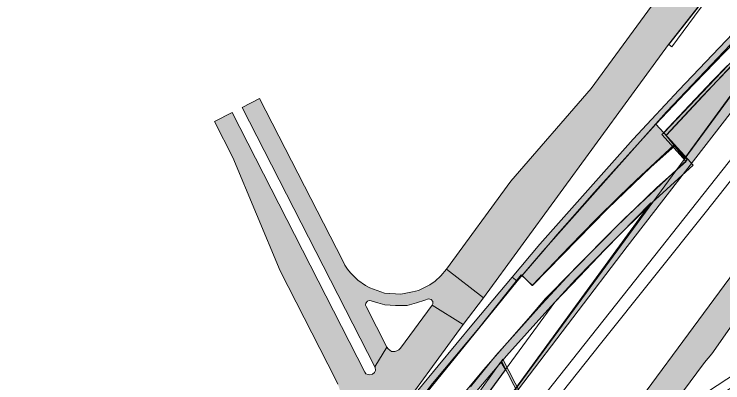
# Model space of a CAD drawing. Extents: x 2356431 to 2371438, y 6972864 to 6982525.
# Drawn here: x 2357981.06 to 2358020.19, y 6974369.27 to 6974389.6 of the extents above; entities that cross this region are included whole.
import ezdxf

# ---------------------------------------------------------------- set-up
doc = ezdxf.new("R2010")
doc.units = 0
doc.header["$LTSCALE"] = 5.6
for name, color, linetype, lineweight in [('10', 7, 'Continuous', 13), ('12', 7, 'Continuous', 13), ('13', 7, 'Continuous', 13), ('14', 7, 'Continuous', 13), ('9', 7, 'Continuous', 13)]:
    doc.layers.add(name, color=color, linetype=linetype, lineweight=lineweight)

msp = doc.modelspace()

# ---------------------------------------------------------------- hatches: boundary and pattern name
at = {"layer": '10'}
msp.add_hatch(color=256, dxfattribs=at).paths.add_polyline_path([(2358017.053, 6974382.917), (2358019.876, 6974385.929), (2358020.954, 6974387.057), (2358021.866, 6974387.983), (2358022.754, 6974388.896), (2358023.852, 6974390.018), (2358025.146, 6974391.314), (2358018.075, 6974381.646)])
at = {"layer": '12'}
for points in [[(2358008.564, 6974375.099), (2358010.088, 6974376.922), (2358012.881, 6974380.066), (2358015.234, 6974382.711), (2358016.258, 6974383.789), (2358017.766, 6974385.406), (2358020.736, 6974388.529), (2358023.257, 6974391.037), (2358025.518, 6974393.312), (2358028.051, 6974395.721), (2358031.806, 6974399.254), (2358035.77, 6974402.78), (2358037.304, 6974404.079), (2358041.122, 6974407.302), (2358043.52, 6974409.208), (2358044.911, 6974410.236), (2358045.145, 6974409.914), (2358041.767, 6974407.428), (2358037.953, 6974404.154), (2358033.196, 6974400.031), (2358029.934, 6974397.021), (2358025.343, 6974392.689), (2358020.617, 6974387.93), (2358017.086, 6974384.213), (2358010.245, 6974376.525), (2358008.836, 6974374.876)], [(2358017.058, 6974382.933), (2358019.027, 6974385.038), (2358020.903, 6974386.993), (2358021.136, 6974387.241), (2358022.788, 6974388.927), (2358022.988, 6974389.132), (2358023.861, 6974390.01), (2358024.577, 6974390.714), (2358027.167, 6974393.268), (2358027.509, 6974393.598), (2358029.56, 6974395.542), (2358031.368, 6974397.276), (2358033.809, 6974399.457), (2358036.113, 6974401.43), (2358038.719, 6974403.762), (2358041.789, 6974406.319), (2358043.738, 6974407.977), (2358045.596, 6974409.287), (2358045.494, 6974409.397), (2358041.952, 6974406.759), (2358041.006, 6974405.911), (2358040.169, 6974405.225), (2358037.66, 6974403.075), (2358033.889, 6974399.784), (2358030.558, 6974396.778), (2358027.018, 6974393.367), (2358026.858, 6974393.199), (2358026.005, 6974392.382), (2358024.701, 6974391.095), (2358023.651, 6974390.05), (2358023.36, 6974389.752), (2358022.149, 6974388.53), (2358021.257, 6974387.622), (2358020.441, 6974386.773), (2358019.625, 6974385.925), (2358018.357, 6974384.578), (2358016.922, 6974383.053)], [(2357987.477, 6974343.222), (2357989.956, 6974346.626), (2357992.623, 6974350.251), (2357997.955, 6974357.502), (2358002.553, 6974363.745), (2358005.024, 6974366.945), (2358006.402, 6974368.591), (2358008.238, 6974370.763), (2358010.523, 6974373.294), (2358012.062, 6974374.974), (2358013.971, 6974376.922), (2358016.275, 6974379.195), (2358018.549, 6974381.275), (2358018.257, 6974381.609), (2358016.928, 6974383.055), (2358016.824, 6974382.958), (2358018.164, 6974381.476), (2358016.544, 6974380.031), (2358014.239, 6974377.811), (2358012.055, 6974375.6), (2358010.187, 6974373.612), (2358007.657, 6974370.773), (2358006.25, 6974369.049), (2358001.108, 6974362.557), (2357992.838, 6974351.28), (2357987.075, 6974343.461)], [(2357985.457, 6974344.705), (2357987.953, 6974348.098), (2357990.62, 6974351.725), (2357995.953, 6974358.976), (2357998.618, 6974362.6), (2358000.546, 6974365.223), (2358002.233, 6974367.481), (2358004.467, 6974370.207), (2358006.424, 6974372.564), (2358008.564, 6974375.099), (2358008.836, 6974374.876), (2358003.602, 6974368.429), (2358001.833, 6974366.211), (2357985.823, 6974344.447)], [(2358009.063, 6974368.607), (2358008.049, 6974370.573), (2358007.96, 6974370.452), (2358008.991, 6974368.456)], [(2357999.182, 6974358.511), (2358003.28, 6974364.095), (2358006.403, 6974368.295), (2358007.935, 6974370.432), (2358008.197, 6974369.986), (2357999.408, 6974358.005)]]:
    msp.add_hatch(color=256, dxfattribs=at).paths.add_polyline_path(points)
at = {"layer": '13'}
msp.add_hatch(color=256, dxfattribs=at).paths.add_polyline_path([(2358016.483, 6974383.535), (2358013.092, 6974379.76), (2358011.888, 6974378.403), (2358011.04, 6974377.44), (2358010.247, 6974376.513), (2358009.101, 6974375.188), (2358009.671, 6974374.635), (2358011.735, 6974376.795), (2358013.179, 6974378.27), (2358014.488, 6974379.553), (2358015.411, 6974380.448), (2358017.518, 6974382.405), (2358016.926, 6974383.056)])
at = {"layer": '14'}
msp.add_hatch(color=256, dxfattribs=at).paths.add_polyline_path([(2358023.938, 6974388.436), (2358021.982, 6974386.91), (2358008.94, 6974369.199), (2358008.818, 6974369.03), (2358004.631, 6974363.325), (2358008.905, 6974368.915), (2358014.907, 6974376.778)])
at = {"layer": '9'}
for points in [[(2358022.451, 6974398.52), (2358012.915, 6974385.504), (2358008.487, 6974380.383), (2358004.926, 6974375.532), (2358006.968, 6974373.96), (2358017.195, 6974387.93), (2358024.344, 6974397.045), (2358023.638, 6974397.597)], [(2357994.613, 6974384.949), (2357999.201, 6974375.988), (2357999.326, 6974375.761), (2357999.459, 6974375.535), (2357999.631, 6974375.332), (2358000.037, 6974374.937), (2358000.455, 6974374.639), (2358000.694, 6974374.504), (2358001.514, 6974374.219), (2358002.407, 6974374.149), (2358003.057, 6974374.278), (2358003.38, 6974374.364), (2358003.724, 6974374.521), (2358004.007, 6974374.677), (2358004.3, 6974374.878), (2358004.617, 6974375.163), (2358004.926, 6974375.532), (2358006.968, 6974373.96), (2358005.856, 6974372.482), (2358004.138, 6974373.544), (2358004.182, 6974373.623), (2358004.178, 6974373.743), (2358004.094, 6974373.861), (2358003.934, 6974373.902), (2358003.73, 6974373.821), (2358003.271, 6974373.676), (2358002.752, 6974373.53), (2358002.111, 6974373.537), (2358001.53, 6974373.573), (2358001.131, 6974373.67), (2358000.768, 6974373.789), (2358000.656, 6974373.803), (2358000.565, 6974373.779), (2358000.474, 6974373.658), (2358000.465, 6974373.552), (2358000.487, 6974373.477), (2358001.637, 6974371.233), (2358000.979, 6974370.148), (2357993.652, 6974384.457)], [(2358004.138, 6974373.544), (2358005.856, 6974372.482), (2358003.159, 6974368.805), (2358003.103, 6974368.725), (2358003.069, 6974368.614), (2358003.074, 6974368.506), (2358001.152, 6974366.046), (2358001.018, 6974366.171), (2358000.908, 6974366.216), (2358000.802, 6974366.231), (2358000.709, 6974366.225), (2358000.632, 6974366.203), (2358000.572, 6974366.176), (2358000.523, 6974366.145), (2358000.472, 6974366.102), (2358000.426, 6974366.048), (2357999.077, 6974367.088), (2357999.158, 6974367.467), (2357999.181, 6974368.02), (2357999.135, 6974368.6), (2357998.932, 6974369.185), (2357998.815, 6974369.437), (2357995.739, 6974375.444), (2357993.142, 6974381.7), (2357992.129, 6974383.678), (2357993.091, 6974384.17), (2358000.42, 6974369.857), (2358000.486, 6974369.765), (2358000.607, 6974369.717), (2358000.688, 6974369.711), (2358000.841, 6974369.737), (2358000.949, 6974369.834), (2358001.014, 6974369.95), (2358000.996, 6974370.127), (2358000.979, 6974370.148), (2358001.637, 6974371.233), (2358001.703, 6974371.139), (2358001.893, 6974370.995), (2358002.075, 6974370.988), (2358002.182, 6974371.038), (2358002.294, 6974371.081), (2358002.399, 6974371.173)], [(2358011.398, 6974362.622), (2358022.863, 6974378.147), (2358026.969, 6974381.515), (2358028.187, 6974382.666), (2358024.217, 6974377.267), (2358023.011, 6974375.633), (2358020.97, 6974372.837), (2358019.589, 6974370.871), (2358019.179, 6974370.392), (2358016.384, 6974366.615), (2358014.095, 6974364.896), (2358012.813, 6974363.815), (2358012.017, 6974363.186)]]:
    msp.add_hatch(color=256, dxfattribs=at).paths.add_polyline_path(points)

# ---------------------------------------------------------------- linework, layer by layer
at = {"layer": '10'}
for points in [[(2358025.263, 6974397.875), (2358018.944, 6974389.916), (2358017.376, 6974387.805), (2358017.203, 6974387.936), (2358020.075, 6974391.59), (2358024.383, 6974397.096)], [(2357980.794, 6974334.845), (2357984, 6974339.231), (2357988.489, 6974345.359), (2357994.319, 6974353.309), (2358001.108, 6974362.557), (2358002.044, 6974363.805), (2358003.396, 6974365.609), (2358005.514, 6974368.238), (2358006.97, 6974369.985), (2358009.467, 6974372.823), (2358010.397, 6974373.915), (2358014.761, 6974378.336), (2358018.223, 6974381.557), (2358017.551, 6974382.36), (2358016.223, 6974381.153), (2358013.813, 6974378.865), (2358009.672, 6974374.626), (2358009.047, 6974375.228), (2358006.723, 6974372.288), (2358004.156, 6974369.228), (2358001.833, 6974366.211), (2357977.73, 6974333.439)]]:
    msp.add_lwpolyline(points, dxfattribs=at)
for points in [[(2358017.053, 6974382.917), (2358019.876, 6974385.929), (2358020.954, 6974387.057), (2358021.866, 6974387.983), (2358022.754, 6974388.896), (2358023.852, 6974390.018), (2358025.146, 6974391.314), (2358018.075, 6974381.646)], [(2358010.915, 6974373.717), (2358012.268, 6974375.13), (2358013.679, 6974376.599), (2358016.224, 6974379.189), (2358007.461, 6974367.185), (2358000.024, 6974357.06), (2357895.642, 6974214.803), (2357894.37, 6974215.806), (2357900.231, 6974223.779), (2357912.964, 6974241.147), (2357920.525, 6974252.361), (2357946.84, 6974288.246), (2357953.979, 6974298.419), (2357959.607, 6974307.178), (2357960.598, 6974306.665), (2357961.331, 6974306.146)]]:
    msp.add_lwpolyline(points, close=True, dxfattribs=at)
at = {"layer": '12'}
for points in [[(2358020.617, 6974387.93), (2358017.086, 6974384.213), (2358010.245, 6974376.525), (2358008.836, 6974374.876), (2358008.564, 6974375.099), (2358010.088, 6974376.922), (2358012.881, 6974380.066), (2358015.234, 6974382.711), (2358016.258, 6974383.789), (2358017.766, 6974385.406), (2358020.736, 6974388.529)], [(2358020.441, 6974386.773), (2358019.625, 6974385.925), (2358018.357, 6974384.578), (2358016.922, 6974383.053), (2358017.058, 6974382.933), (2358019.027, 6974385.038), (2358020.903, 6974386.993)], [(2358006.402, 6974368.591), (2358008.238, 6974370.763), (2358010.523, 6974373.294), (2358012.062, 6974374.974), (2358013.971, 6974376.922), (2358016.275, 6974379.195), (2358018.549, 6974381.275), (2358018.257, 6974381.609), (2358016.928, 6974383.055), (2358016.824, 6974382.958), (2358018.164, 6974381.476), (2358016.544, 6974380.031), (2358014.239, 6974377.811), (2358012.055, 6974375.6), (2358010.187, 6974373.612), (2358007.657, 6974370.773), (2358006.25, 6974369.049)], [(2358022.863, 6974371.059), (2358019.406, 6974368.808), (2358017.118, 6974367.19), (2358013.989, 6974364.79), (2358014.346, 6974364.377), (2358017.459, 6974366.776), (2358019.442, 6974368.184), (2358021.546, 6974369.592)]]:
    msp.add_lwpolyline(points, dxfattribs=at)
for points in [[(2357985.457, 6974344.705), (2357987.953, 6974348.098), (2357990.62, 6974351.725), (2357995.953, 6974358.976), (2357998.618, 6974362.6), (2358000.546, 6974365.223), (2358002.233, 6974367.481), (2358004.467, 6974370.207), (2358006.424, 6974372.564), (2358008.564, 6974375.099), (2358008.836, 6974374.876), (2358003.602, 6974368.429), (2358001.833, 6974366.211), (2357985.823, 6974344.447)], [(2358009.063, 6974368.607), (2358008.049, 6974370.573), (2358007.96, 6974370.452), (2358008.991, 6974368.456)], [(2357999.182, 6974358.511), (2358003.28, 6974364.095), (2358006.403, 6974368.295), (2358007.935, 6974370.432), (2358008.197, 6974369.986), (2357999.408, 6974358.005)]]:
    msp.add_lwpolyline(points, close=True, dxfattribs=at)
at = {"layer": '13'}
msp.add_lwpolyline([(2358021.923, 6974389.179), (2358018.108, 6974385.24), (2358016.483, 6974383.535), (2358016.926, 6974383.059), (2358022.249, 6974388.64)], dxfattribs=at)
msp.add_lwpolyline([(2358016.483, 6974383.535), (2358013.092, 6974379.76), (2358011.888, 6974378.403), (2358011.04, 6974377.44), (2358010.247, 6974376.513), (2358009.101, 6974375.188), (2358009.671, 6974374.635), (2358011.735, 6974376.795), (2358013.179, 6974378.27), (2358014.488, 6974379.553), (2358015.411, 6974380.448), (2358017.518, 6974382.405), (2358016.926, 6974383.056)], close=True, dxfattribs=at)
at = {"layer": '14'}
for points in [[(2357997.103, 6974351.233), (2357997.612, 6974350.887), (2357998.769, 6974352.325), (2358000.04, 6974353.918), (2358001.284, 6974355.438), (2358006.319, 6974361.054), (2358005.615, 6974361.617), (2358008.422, 6974365.109), (2358013.441, 6974371.414), (2358019.281, 6974378.739), (2358024.872, 6974385.772), (2358025.897, 6974387.061), (2358030.832, 6974393.576), (2358029.228, 6974392.443), (2358005.252, 6974362.173), (2358003.284, 6974359.69), (2357999.563, 6974354.729), (2357997.853, 6974352.357)], [(2358023.938, 6974388.436), (2358021.982, 6974386.91), (2358008.94, 6974369.199), (2358008.818, 6974369.03), (2358004.631, 6974363.325), (2358008.905, 6974368.915), (2358014.907, 6974376.778)]]:
    msp.add_lwpolyline(points, close=True, dxfattribs=at)
at = {"layer": '9'}
for points in [[(2358022.451, 6974398.52), (2358012.915, 6974385.504), (2358008.487, 6974380.383), (2358004.926, 6974375.532), (2358006.968, 6974373.96), (2358017.195, 6974387.93), (2358024.344, 6974397.045), (2358023.638, 6974397.597)], [(2357994.613, 6974384.949), (2357999.201, 6974375.988), (2357999.326, 6974375.761), (2357999.459, 6974375.535), (2357999.631, 6974375.332), (2358000.037, 6974374.937), (2358000.455, 6974374.639), (2358000.694, 6974374.504), (2358001.514, 6974374.219), (2358002.407, 6974374.149), (2358003.057, 6974374.278), (2358003.38, 6974374.364), (2358003.724, 6974374.521), (2358004.007, 6974374.677), (2358004.3, 6974374.878), (2358004.617, 6974375.163), (2358004.926, 6974375.532), (2358006.968, 6974373.96), (2358005.856, 6974372.482), (2358004.138, 6974373.544), (2358004.182, 6974373.623), (2358004.178, 6974373.743), (2358004.094, 6974373.861), (2358003.934, 6974373.902), (2358003.73, 6974373.821), (2358003.271, 6974373.676), (2358002.752, 6974373.53), (2358002.111, 6974373.537), (2358001.53, 6974373.573), (2358001.131, 6974373.67), (2358000.768, 6974373.789), (2358000.656, 6974373.803), (2358000.565, 6974373.779), (2358000.474, 6974373.658), (2358000.465, 6974373.552), (2358000.487, 6974373.477), (2358001.637, 6974371.233), (2358000.979, 6974370.148), (2357993.652, 6974384.457)], [(2358011.398, 6974362.622), (2358022.863, 6974378.147), (2358026.969, 6974381.515), (2358028.187, 6974382.666), (2358024.217, 6974377.267), (2358023.011, 6974375.633), (2358020.97, 6974372.837), (2358019.589, 6974370.871), (2358019.179, 6974370.392), (2358016.384, 6974366.615), (2358014.095, 6974364.896), (2358012.813, 6974363.815), (2358012.017, 6974363.186)]]:
    msp.add_lwpolyline(points, close=True, dxfattribs=at)
msp.add_lwpolyline([(2357998.932, 6974369.185), (2357998.815, 6974369.437), (2357995.739, 6974375.444), (2357993.142, 6974381.7), (2357992.129, 6974383.678), (2357993.091, 6974384.17), (2358000.42, 6974369.857), (2358000.486, 6974369.765), (2358000.607, 6974369.717), (2358000.688, 6974369.711), (2358000.841, 6974369.737), (2358000.949, 6974369.834), (2358001.014, 6974369.95), (2358000.996, 6974370.127), (2358000.979, 6974370.148), (2358001.637, 6974371.233), (2358001.703, 6974371.139), (2358001.893, 6974370.995), (2358002.075, 6974370.988), (2358002.182, 6974371.038), (2358002.294, 6974371.081), (2358002.399, 6974371.173), (2358004.138, 6974373.544), (2358005.856, 6974372.482), (2358003.159, 6974368.805)], dxfattribs=at)

doc.saveas('drawing.dxf')
